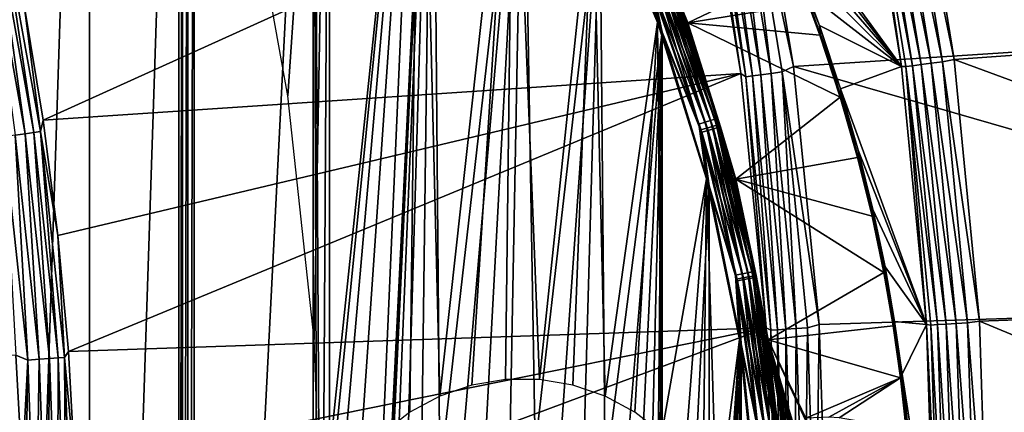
# Model space of a CAD drawing. Header units: millimetres. Extents: x -43.6 to 43.6, y -43.6 to 43.6.
# Tile 569 of 637: x 28.5 to 37.5, y 1.6 to 5.1. Entities that reach past the tile are written whole.
import ezdxf

# ---------------------------------------------------------------- set-up
doc = ezdxf.new("R2010")
doc.units = ezdxf.units.MM
doc.header["$LTSCALE"] = 52.148148
for name, color, linetype in [('150', 7, 'CONTINUOUS'), ('152', 7, 'CONTINUOUS'), ('153', 7, 'CONTINUOUS'), ('155', 7, 'CONTINUOUS'), ('156', 7, 'CONTINUOUS'), ('157', 7, 'CONTINUOUS'), ('208', 7, 'CONTINUOUS'), ('214', 7, 'CONTINUOUS'), ('216', 7, 'CONTINUOUS'), ('224', 7, 'CONTINUOUS'), ('237', 7, 'CONTINUOUS'), ('301', 7, 'CONTINUOUS'), ('31', 7, 'CONTINUOUS'), ('32', 7, 'CONTINUOUS'), ('53', 7, 'CONTINUOUS'), ('59', 7, 'CONTINUOUS')]:
    doc.layers.add(name, color=color, linetype=linetype)

msp = doc.modelspace()

# ---------------------------------------------------------------- linework, layer by layer
at = {"layer": '150', "linetype": 'Continuous'}
for points in [[(36.5567, 4.7198, 23.9303), (35.1732, 6.614, 19.9646), (36.1796, 7.0507, 23.9303), (36.5567, 4.7198, 23.9303)], [(35.3202, 6.3, 20.2904), (35.1732, 6.614, 19.9646), (36.5567, 4.7198, 23.9303), (35.3202, 6.3, 20.2904)], [(35.4564, 5.9907, 20.5918), (35.3202, 6.3, 20.2904), (36.5567, 4.7198, 23.9303), (35.4564, 5.9907, 20.5918)], [(35.5827, 5.6863, 20.8707), (35.4564, 5.9907, 20.5918), (36.5567, 4.7198, 23.9303), (35.5827, 5.6863, 20.8707)], [(35.6995, 5.3868, 21.1278), (35.5827, 5.6863, 20.8707), (36.5567, 4.7198, 23.9303), (35.6995, 5.3868, 21.1278)], [(35.8075, 5.0919, 21.3652), (35.6995, 5.3868, 21.1278), (36.5567, 4.7198, 23.9303), (35.8075, 5.0919, 21.3652)], [(35.9988, 4.516, 21.7847), (35.8075, 5.0919, 21.3652), (36.5567, 4.7198, 23.9303), (35.9988, 4.516, 21.7847)], [(36.784, 2.369, 23.9303), (35.9988, 4.516, 21.7847), (36.5567, 4.7198, 23.9303), (36.784, 2.369, 23.9303)], [(36.1604, 3.9573, 22.1382), (35.9988, 4.516, 21.7847), (36.784, 2.369, 23.9303), (36.1604, 3.9573, 22.1382)], [(36.2956, 3.4151, 22.4329), (36.1604, 3.9573, 22.1382), (36.784, 2.369, 23.9303), (36.2956, 3.4151, 22.4329)], [(36.406, 2.8929, 22.6731), (36.2956, 3.4151, 22.4329), (36.784, 2.369, 23.9303), (36.406, 2.8929, 22.6731)], [(36.4933, 2.397, 22.8628), (36.406, 2.8929, 22.6731), (36.784, 2.369, 23.9303), (36.4933, 2.397, 22.8628)], [(36.562, 1.9164, 23.0117), (36.4933, 2.397, 22.8628), (36.784, 2.369, 23.9303), (36.562, 1.9164, 23.0117)], [(36.8603, 0, 23.9303), (36.562, 1.9164, 23.0117), (36.784, 2.369, 23.9303), (36.8603, 0, 23.9303)], [(36.615, 1.4379, 23.1263), (36.562, 1.9164, 23.0117), (36.8603, 0, 23.9303), (36.615, 1.4379, 23.1263)]]:
    msp.add_3dface(points, dxfattribs=at)
at = {"layer": '152', "color": 2, "linetype": 'Continuous'}
for points in [[(35.5713, 4.7182, 26.3), (42.7036, 5.1847, 26.3), (35.1869, 7.0332, 26.3), (35.5713, 4.7182, 26.3)], [(42.9387, 2.5968, 26.3), (42.7036, 5.1847, 26.3), (35.5713, 4.7182, 26.3), (42.9387, 2.5968, 26.3)], [(35.8045, 2.3694, 26.3), (42.9387, 2.5968, 26.3), (35.5713, 4.7182, 26.3), (35.8045, 2.3694, 26.3)], [(35.8829, 0, 26.3), (42.9387, 2.5968, 26.3), (35.8045, 2.3694, 26.3), (35.8829, 0, 26.3)], [(43.0172, 0, 26.3), (42.9387, 2.5968, 26.3), (35.8829, 0, 26.3), (43.0172, 0, 26.3)]]:
    msp.add_3dface(points, dxfattribs=at)
at = {"layer": '153', "color": 2, "linetype": 'Continuous'}
for points in [[(28.7298, 4.2312, 2.3697), (34.7135, 6.9386, 25.9303), (28.5562, 5.2772, 2.3697), (28.7298, 4.2312, 2.3697)], [(35.0927, 4.6548, 25.9303), (34.7135, 6.9386, 25.9303), (28.7298, 4.2312, 2.3697), (35.0927, 4.6548, 25.9303)], [(28.865, 3.1794, 2.3697), (35.0927, 4.6548, 25.9303), (28.7298, 4.2312, 2.3697), (28.865, 3.1794, 2.3697)], [(28.9619, 2.1236, 2.3697), (35.0927, 4.6548, 25.9303), (28.865, 3.1794, 2.3697), (28.9619, 2.1236, 2.3697)], [(35.3228, 2.3375, 25.9303), (35.0927, 4.6548, 25.9303), (28.9619, 2.1236, 2.3697), (35.3228, 2.3375, 25.9303)], [(29.0202, 1.0645, 2.3697), (35.3228, 2.3375, 25.9303), (28.9619, 2.1236, 2.3697), (29.0202, 1.0645, 2.3697)], [(29.0397, 0, 2.3697), (35.3228, 2.3375, 25.9303), (29.0202, 1.0645, 2.3697), (29.0397, 0, 2.3697)], [(35.4002, 0, 25.9303), (35.3228, 2.3375, 25.9303), (29.0397, 0, 2.3697), (35.4002, 0, 25.9303)]]:
    msp.add_3dface(points, dxfattribs=at)
at = {"layer": '155', "color": 2, "linetype": 'Continuous'}
for points in [[(28.5378, 1.0468, 2), (28.4805, 2.0883, 2), (27.8153, 2.0841, 2), (28.5378, 1.0468, 2)], [(27.8932, 0, 2), (28.5378, 1.0468, 2), (27.8153, 2.0841, 2), (27.8932, 0, 2)]]:
    msp.add_3dface(points, dxfattribs=at)
at = {"layer": '156', "color": 1, "linetype": 'Continuous'}
for points in [[(37.0355, 4.7816, 24.3), (36.6534, 7.1431, 24.3), (42.7382, 5.1889, 24.3), (37.0355, 4.7816, 24.3)], [(42.9736, 2.599, 24.3), (37.0355, 4.7816, 24.3), (42.7382, 5.1889, 24.3), (42.9736, 2.599, 24.3)], [(37.2657, 2.4001, 24.3), (37.0355, 4.7816, 24.3), (42.9736, 2.599, 24.3), (37.2657, 2.4001, 24.3)], [(43.0521, 0, 24.3), (37.2657, 2.4001, 24.3), (42.9736, 2.599, 24.3), (43.0521, 0, 24.3)], [(37.343, 0, 24.3), (37.2657, 2.4001, 24.3), (43.0521, 0, 24.3), (37.343, 0, 24.3)]]:
    msp.add_3dface(points, dxfattribs=at)
at = {"layer": '157', "color": 1, "linetype": 'Continuous'}
for points in [[(30.9622, 4.4513, -15), (30.5658, 6.6487, -15), (31.3408, 10.0131, -15), (30.9622, 4.4513, -15)], [(31.2009, 2.2311, -15), (30.9622, 4.4513, -15), (31.3408, 10.0131, -15), (31.2009, 2.2311, -15)], [(31.2806, 0, -15), (31.2009, 2.2311, -15), (31.3408, 10.0131, -15), (31.2806, 0, -15)], [(31.3408, -10.0131, -15), (31.2806, 0, -15), (31.3408, 10.0131, -15), (31.3408, -10.0131, -15)], [(32.2812, 8.8875, -15), (31.3408, -10.0131, -15), (31.3408, 10.0131, -15), (32.2812, 8.8875, -15)], [(31.85, 0, -15), (31.3408, -10.0131, -15), (32.2812, 8.8875, -15), (31.85, 0, -15)], [(31.8713, 0.2297, -15), (31.85, 0, -15), (32.2812, 8.8875, -15), (31.8713, 0.2297, -15)], [(31.9344, 0.4516, -15), (31.8713, 0.2297, -15), (32.2812, 8.8875, -15), (31.9344, 0.4516, -15)], [(32.0372, 0.658, -15), (31.9344, 0.4516, -15), (32.2812, 8.8875, -15), (32.0372, 0.658, -15)], [(32.1762, 0.8421, -15), (32.0372, 0.658, -15), (32.2812, 8.8875, -15), (32.1762, 0.8421, -15)], [(32.3467, 0.9975, -15), (32.1762, 0.8421, -15), (32.2812, 8.8875, -15), (32.3467, 0.9975, -15)], [(33.1052, 7.6741, -15), (32.3467, 0.9975, -15), (32.2812, 8.8875, -15), (33.1052, 7.6741, -15)], [(32.5428, 1.119, -15), (32.3467, 0.9975, -15), (33.1052, 7.6741, -15), (32.5428, 1.119, -15)], [(32.7579, 1.2023, -15), (32.5428, 1.119, -15), (33.1052, 7.6741, -15), (32.7579, 1.2023, -15)], [(32.9847, 1.2447, -15), (32.7579, 1.2023, -15), (33.1052, 7.6741, -15), (32.9847, 1.2447, -15)], [(33.2153, 1.2447, -15), (32.9847, 1.2447, -15), (33.1052, 7.6741, -15), (33.2153, 1.2447, -15)], [(33.8048, 6.385, -15), (33.2153, 1.2447, -15), (33.1052, 7.6741, -15), (33.8048, 6.385, -15)], [(33.4421, 1.2023, -15), (33.2153, 1.2447, -15), (33.8048, 6.385, -15), (33.4421, 1.2023, -15)], [(33.6572, 1.119, -15), (33.4421, 1.2023, -15), (33.8048, 6.385, -15), (33.6572, 1.119, -15)], [(33.8533, 0.9975, -15), (33.6572, 1.119, -15), (33.8048, 6.385, -15), (33.8533, 0.9975, -15)], [(34.3729, 5.0327, -15), (33.8533, 0.9975, -15), (33.8048, 6.385, -15), (34.3729, 5.0327, -15)], [(34.0238, 0.8421, -15), (33.8533, 0.9975, -15), (34.3729, 5.0327, -15), (34.0238, 0.8421, -15)], [(34.1628, 0.658, -15), (34.0238, 0.8421, -15), (34.3729, 5.0327, -15), (34.1628, 0.658, -15)], [(34.2656, 0.4516, -15), (34.1628, 0.658, -15), (34.3729, 5.0327, -15), (34.2656, 0.4516, -15)], [(34.3287, 0.2297, -15), (34.2656, 0.4516, -15), (34.3729, 5.0327, -15), (34.3287, 0.2297, -15)], [(34.35, 0, -15), (34.3287, 0.2297, -15), (34.3729, 5.0327, -15), (34.35, 0, -15)], [(34.3729, -5.0327, -15), (34.35, 0, -15), (34.3729, 5.0327, -15), (34.3729, -5.0327, -15)], [(34.8039, 3.6307, -15), (34.3729, -5.0327, -15), (34.3729, 5.0327, -15), (34.8039, 3.6307, -15)], [(34.8039, -3.6307, -15), (34.3729, -5.0327, -15), (34.8039, 3.6307, -15), (34.8039, -3.6307, -15)], [(35.0937, 2.1929, -15), (34.8039, -3.6307, -15), (34.8039, 3.6307, -15), (35.0937, 2.1929, -15)], [(35.0937, -2.1929, -15), (34.8039, -3.6307, -15), (35.0937, 2.1929, -15), (35.0937, -2.1929, -15)], [(35.2393, 0.7334, -15), (35.0937, -2.1929, -15), (35.0937, 2.1929, -15), (35.2393, 0.7334, -15)]]:
    msp.add_3dface(points, dxfattribs=at)
at = {"layer": '208', "linetype": 'Continuous'}
for points in [[(36.8273, 4.7484, 24.2534), (36.3561, 7.0804, 24.1971), (36.4475, 7.0982, 24.2534), (36.8273, 4.7484, 24.2534)], [(36.9295, 4.7615, 24.2883), (36.4475, 7.0982, 24.2534), (36.5487, 7.1179, 24.2883), (36.9295, 4.7615, 24.2883)], [(36.8273, 4.7484, 24.2534), (36.4475, 7.0982, 24.2534), (36.9295, 4.7615, 24.2883), (36.8273, 4.7484, 24.2534)], [(36.6534, 7.1431, 24.3), (37.0355, 4.7816, 24.3), (36.5487, 7.1179, 24.2883), (36.6534, 7.1431, 24.3)], [(37.0355, 4.7816, 24.3), (36.9295, 4.7615, 24.2883), (36.5487, 7.1179, 24.2883), (37.0355, 4.7816, 24.3)], [(36.5567, 4.7198, 23.9303), (36.1796, 7.0507, 23.9303), (36.2194, 7.0537, 24.0316), (36.5567, 4.7198, 23.9303)], [(36.6569, 4.7264, 24.122), (36.2194, 7.0537, 24.0316), (36.2789, 7.0653, 24.122), (36.6569, 4.7264, 24.122)], [(36.5968, 4.7186, 24.0316), (36.5567, 4.7198, 23.9303), (36.2194, 7.0537, 24.0316), (36.5968, 4.7186, 24.0316)], [(36.5968, 4.7186, 24.0316), (36.2194, 7.0537, 24.0316), (36.6569, 4.7264, 24.122), (36.5968, 4.7186, 24.0316)], [(36.7349, 4.7365, 24.1971), (36.2789, 7.0653, 24.122), (36.3561, 7.0804, 24.1971), (36.7349, 4.7365, 24.1971)], [(36.6569, 4.7264, 24.122), (36.2789, 7.0653, 24.122), (36.7349, 4.7365, 24.1971), (36.6569, 4.7264, 24.122)], [(36.7349, 4.7365, 24.1971), (36.3561, 7.0804, 24.1971), (36.8273, 4.7484, 24.2534), (36.7349, 4.7365, 24.1971)], [(37.1587, 2.3857, 24.2883), (36.8273, 4.7484, 24.2534), (36.9295, 4.7615, 24.2883), (37.1587, 2.3857, 24.2883)], [(37.0355, 4.7816, 24.3), (37.2657, 2.4001, 24.3), (36.9295, 4.7615, 24.2883), (37.0355, 4.7816, 24.3)], [(37.2657, 2.4001, 24.3), (37.1587, 2.3857, 24.2883), (36.9295, 4.7615, 24.2883), (37.2657, 2.4001, 24.3)], [(36.784, 2.369, 23.9303), (36.5567, 4.7198, 23.9303), (36.5968, 4.7186, 24.0316), (36.784, 2.369, 23.9303)], [(36.8844, 2.368, 24.122), (36.5968, 4.7186, 24.0316), (36.6569, 4.7264, 24.122), (36.8844, 2.368, 24.122)], [(36.8239, 2.3642, 24.0316), (36.784, 2.369, 23.9303), (36.5968, 4.7186, 24.0316), (36.8239, 2.3642, 24.0316)], [(36.8239, 2.3642, 24.0316), (36.5968, 4.7186, 24.0316), (36.8844, 2.368, 24.122), (36.8239, 2.3642, 24.0316)], [(36.9629, 2.3731, 24.1971), (36.6569, 4.7264, 24.122), (36.7349, 4.7365, 24.1971), (36.9629, 2.3731, 24.1971)], [(36.8844, 2.368, 24.122), (36.6569, 4.7264, 24.122), (36.9629, 2.3731, 24.1971), (36.8844, 2.368, 24.122)], [(37.0559, 2.3791, 24.2534), (36.7349, 4.7365, 24.1971), (36.8273, 4.7484, 24.2534), (37.0559, 2.3791, 24.2534)], [(36.9629, 2.3731, 24.1971), (36.7349, 4.7365, 24.1971), (37.0559, 2.3791, 24.2534), (36.9629, 2.3731, 24.1971)], [(37.0559, 2.3791, 24.2534), (36.8273, 4.7484, 24.2534), (37.1587, 2.3857, 24.2883), (37.0559, 2.3791, 24.2534)], [(36.8603, 0, 23.9303), (36.784, 2.369, 23.9303), (36.8999, 0, 24.0316), (36.8603, 0, 23.9303)], [(36.8999, 0, 24.0316), (36.784, 2.369, 23.9303), (36.8239, 2.3642, 24.0316), (36.8999, 0, 24.0316)], [(36.9604, 0, 24.122), (36.8239, 2.3642, 24.0316), (36.8844, 2.368, 24.122), (36.9604, 0, 24.122)], [(36.9604, 0, 24.122), (36.8999, 0, 24.0316), (36.8239, 2.3642, 24.0316), (36.9604, 0, 24.122)], [(37.0392, 0, 24.1971), (36.8844, 2.368, 24.122), (36.9629, 2.3731, 24.1971), (37.0392, 0, 24.1971)], [(37.0392, 0, 24.1971), (36.9604, 0, 24.122), (36.8844, 2.368, 24.122), (37.0392, 0, 24.1971)], [(37.1323, 0, 24.2534), (36.9629, 2.3731, 24.1971), (37.0559, 2.3791, 24.2534), (37.1323, 0, 24.2534)], [(37.1323, 0, 24.2534), (37.0392, 0, 24.1971), (36.9629, 2.3731, 24.1971), (37.1323, 0, 24.2534)], [(37.2354, 0, 24.2883), (37.0559, 2.3791, 24.2534), (37.1587, 2.3857, 24.2883), (37.2354, 0, 24.2883)], [(37.2354, 0, 24.2883), (37.1323, 0, 24.2534), (37.0559, 2.3791, 24.2534), (37.2354, 0, 24.2883)], [(37.2657, 2.4001, 24.3), (37.343, 0, 24.3), (37.1587, 2.3857, 24.2883), (37.2657, 2.4001, 24.3)], [(37.343, 0, 24.3), (37.2354, 0, 24.2883), (37.1587, 2.3857, 24.2883), (37.343, 0, 24.3)]]:
    msp.add_3dface(points, dxfattribs=at)
at = {"layer": '214', "color": 2, "linetype": 'Continuous'}
for points in [[(35.5713, 4.7182, 26.3), (35.1869, 7.0332, 26.3), (35.0874, 6.9793, 26.2882), (35.5713, 4.7182, 26.3)], [(34.7135, 6.9386, 25.9303), (35.0927, 4.6548, 25.9303), (34.7586, 6.9139, 26.0312), (34.7135, 6.9386, 25.9303)], [(35.1363, 4.6258, 26.0312), (34.818, 6.9257, 26.1216), (34.7586, 6.9139, 26.0312), (35.1363, 4.6258, 26.0312)], [(35.0927, 4.6548, 25.9303), (35.1363, 4.6258, 26.0312), (34.7586, 6.9139, 26.0312), (35.0927, 4.6548, 25.9303)], [(35.1963, 4.6337, 26.1216), (34.8951, 6.9411, 26.1968), (34.818, 6.9257, 26.1216), (35.1963, 4.6337, 26.1216)], [(35.1963, 4.6337, 26.1216), (34.818, 6.9257, 26.1216), (35.1363, 4.6258, 26.0312), (35.1963, 4.6337, 26.1216)], [(35.2742, 4.644, 26.1968), (34.9864, 6.9592, 26.2532), (34.8951, 6.9411, 26.1968), (35.2742, 4.644, 26.1968)], [(35.2742, 4.644, 26.1968), (34.8951, 6.9411, 26.1968), (35.1963, 4.6337, 26.1216), (35.2742, 4.644, 26.1968)], [(35.3665, 4.6561, 26.2532), (35.0874, 6.9793, 26.2882), (34.9864, 6.9592, 26.2532), (35.3665, 4.6561, 26.2532)], [(35.3665, 4.6561, 26.2532), (34.9864, 6.9592, 26.2532), (35.2742, 4.644, 26.1968), (35.3665, 4.6561, 26.2532)], [(35.4687, 4.6695, 26.2882), (35.5713, 4.7182, 26.3), (35.0874, 6.9793, 26.2882), (35.4687, 4.6695, 26.2882)], [(35.4687, 4.6695, 26.2882), (35.0874, 6.9793, 26.2882), (35.3665, 4.6561, 26.2532), (35.4687, 4.6695, 26.2882)], [(35.5953, 2.333, 26.2532), (35.4687, 4.6695, 26.2882), (35.3665, 4.6561, 26.2532), (35.5953, 2.333, 26.2532)], [(35.8045, 2.3694, 26.3), (35.5713, 4.7182, 26.3), (35.4687, 4.6695, 26.2882), (35.8045, 2.3694, 26.3)], [(35.6981, 2.3398, 26.2882), (35.8045, 2.3694, 26.3), (35.4687, 4.6695, 26.2882), (35.6981, 2.3398, 26.2882)], [(35.6981, 2.3398, 26.2882), (35.4687, 4.6695, 26.2882), (35.5953, 2.333, 26.2532), (35.6981, 2.3398, 26.2882)], [(35.0927, 4.6548, 25.9303), (35.3228, 2.3375, 25.9303), (35.1363, 4.6258, 26.0312), (35.0927, 4.6548, 25.9303)], [(35.3636, 2.3178, 26.0312), (35.1963, 4.6337, 26.1216), (35.1363, 4.6258, 26.0312), (35.3636, 2.3178, 26.0312)], [(35.3228, 2.3375, 25.9303), (35.3636, 2.3178, 26.0312), (35.1363, 4.6258, 26.0312), (35.3228, 2.3375, 25.9303)], [(35.424, 2.3218, 26.1216), (35.2742, 4.644, 26.1968), (35.1963, 4.6337, 26.1216), (35.424, 2.3218, 26.1216)], [(35.424, 2.3218, 26.1216), (35.1963, 4.6337, 26.1216), (35.3636, 2.3178, 26.0312), (35.424, 2.3218, 26.1216)], [(35.5025, 2.327, 26.1968), (35.3665, 4.6561, 26.2532), (35.2742, 4.644, 26.1968), (35.5025, 2.327, 26.1968)], [(35.5025, 2.327, 26.1968), (35.2742, 4.644, 26.1968), (35.424, 2.3218, 26.1216), (35.5025, 2.327, 26.1968)], [(35.5953, 2.333, 26.2532), (35.3665, 4.6561, 26.2532), (35.5025, 2.327, 26.1968), (35.5953, 2.333, 26.2532)], [(35.3228, 2.3375, 25.9303), (35.4002, 0, 25.9303), (35.3636, 2.3178, 26.0312), (35.3228, 2.3375, 25.9303)], [(35.6718, 0, 26.2532), (35.6981, 2.3398, 26.2882), (35.5953, 2.333, 26.2532), (35.6718, 0, 26.2532)], [(35.6718, 0, 26.2532), (35.7749, 0, 26.2882), (35.6981, 2.3398, 26.2882), (35.6718, 0, 26.2532)], [(35.7749, 0, 26.2882), (35.8045, 2.3694, 26.3), (35.6981, 2.3398, 26.2882), (35.7749, 0, 26.2882)], [(35.8829, 0, 26.3), (35.8045, 2.3694, 26.3), (35.7749, 0, 26.2882), (35.8829, 0, 26.3)], [(35.4396, 0, 26.0312), (35.424, 2.3218, 26.1216), (35.3636, 2.3178, 26.0312), (35.4396, 0, 26.0312)], [(35.4002, 0, 25.9303), (35.4396, 0, 26.0312), (35.3636, 2.3178, 26.0312), (35.4002, 0, 25.9303)], [(35.5001, 0, 26.1216), (35.5025, 2.327, 26.1968), (35.424, 2.3218, 26.1216), (35.5001, 0, 26.1216)], [(35.4396, 0, 26.0312), (35.5001, 0, 26.1216), (35.424, 2.3218, 26.1216), (35.4396, 0, 26.0312)], [(35.5001, 0, 26.1216), (35.5787, 0, 26.1968), (35.5025, 2.327, 26.1968), (35.5001, 0, 26.1216)], [(35.5787, 0, 26.1968), (35.5953, 2.333, 26.2532), (35.5025, 2.327, 26.1968), (35.5787, 0, 26.1968)], [(35.5787, 0, 26.1968), (35.6718, 0, 26.2532), (35.5953, 2.333, 26.2532), (35.5787, 0, 26.1968)]]:
    msp.add_3dface(points, dxfattribs=at)
at = {"layer": '216', "color": 2, "linetype": 'Continuous'}
for points in [[(28.567, 4.1073, 2.1029), (28.2782, 6.1516, 2.178), (28.2013, 6.1348, 2.1029), (28.567, 4.1073, 2.1029)], [(28.567, 4.1073, 2.1029), (28.2013, 6.1348, 2.1029), (28.4749, 4.0941, 2.0466), (28.567, 4.1073, 2.1029)], [(28.6449, 4.1185, 2.178), (28.3374, 6.1644, 2.2684), (28.2782, 6.1516, 2.178), (28.6449, 4.1185, 2.178)], [(28.6449, 4.1185, 2.178), (28.2782, 6.1516, 2.178), (28.567, 4.1073, 2.1029), (28.6449, 4.1185, 2.178)], [(28.7049, 4.1271, 2.2684), (28.5562, 5.2772, 2.3697), (28.3374, 6.1644, 2.2684), (28.7049, 4.1271, 2.2684)], [(28.7049, 4.1271, 2.2684), (28.3374, 6.1644, 2.2684), (28.6449, 4.1185, 2.178), (28.7049, 4.1271, 2.2684)], [(28.7298, 4.2312, 2.3697), (28.5562, 5.2772, 2.3697), (28.7049, 4.1271, 2.2684), (28.7298, 4.2312, 2.3697)], [(28.865, 3.1794, 2.3697), (28.7298, 4.2312, 2.3697), (28.7049, 4.1271, 2.2684), (28.865, 3.1794, 2.3697)], [(28.5915, 2.0449, 2.0117), (28.4749, 4.0941, 2.0466), (28.3728, 4.0794, 2.0117), (28.5915, 2.0449, 2.0117)], [(28.4805, 2.0883, 2), (28.5915, 2.0449, 2.0117), (28.3728, 4.0794, 2.0117), (28.4805, 2.0883, 2)], [(28.6943, 2.0523, 2.0466), (28.567, 4.1073, 2.1029), (28.4749, 4.0941, 2.0466), (28.6943, 2.0523, 2.0466)], [(28.6943, 2.0523, 2.0466), (28.4749, 4.0941, 2.0466), (28.5915, 2.0449, 2.0117), (28.6943, 2.0523, 2.0466)], [(28.7872, 2.0589, 2.1029), (28.6449, 4.1185, 2.178), (28.567, 4.1073, 2.1029), (28.7872, 2.0589, 2.1029)], [(28.7872, 2.0589, 2.1029), (28.567, 4.1073, 2.1029), (28.6943, 2.0523, 2.0466), (28.7872, 2.0589, 2.1029)], [(28.8657, 2.0645, 2.178), (28.7049, 4.1271, 2.2684), (28.6449, 4.1185, 2.178), (28.8657, 2.0645, 2.178)], [(28.8657, 2.0645, 2.178), (28.6449, 4.1185, 2.178), (28.7872, 2.0589, 2.1029), (28.8657, 2.0645, 2.178)], [(28.9262, 2.0689, 2.2684), (28.865, 3.1794, 2.3697), (28.7049, 4.1271, 2.2684), (28.9262, 2.0689, 2.2684)], [(28.9262, 2.0689, 2.2684), (28.7049, 4.1271, 2.2684), (28.8657, 2.0645, 2.178), (28.9262, 2.0689, 2.2684)], [(28.9619, 2.1236, 2.3697), (28.865, 3.1794, 2.3697), (28.9262, 2.0689, 2.2684), (28.9619, 2.1236, 2.3697)], [(28.4805, 2.0883, 2), (28.5378, 1.0468, 2), (28.5915, 2.0449, 2.0117), (28.4805, 2.0883, 2)], [(28.9396, 0, 2.178), (28.9262, 2.0689, 2.2684), (28.8657, 2.0645, 2.178), (28.9396, 0, 2.178)], [(29.0202, 1.0645, 2.3697), (28.9619, 2.1236, 2.3697), (28.9262, 2.0689, 2.2684), (29.0202, 1.0645, 2.3697)], [(29.0001, 0, 2.2684), (29.0202, 1.0645, 2.3697), (28.9262, 2.0689, 2.2684), (29.0001, 0, 2.2684)], [(28.9396, 0, 2.178), (29.0001, 0, 2.2684), (28.9262, 2.0689, 2.2684), (28.9396, 0, 2.178)], [(28.5378, 1.0468, 2), (28.557, 0, 2), (28.5915, 2.0449, 2.0117), (28.5378, 1.0468, 2)], [(28.557, 0, 2), (28.6646, 0, 2.0117), (28.5915, 2.0449, 2.0117), (28.557, 0, 2)], [(28.6646, 0, 2.0117), (28.6943, 2.0523, 2.0466), (28.5915, 2.0449, 2.0117), (28.6646, 0, 2.0117)], [(28.6646, 0, 2.0117), (28.7677, 0, 2.0466), (28.6943, 2.0523, 2.0466), (28.6646, 0, 2.0117)], [(28.7677, 0, 2.0466), (28.7872, 2.0589, 2.1029), (28.6943, 2.0523, 2.0466), (28.7677, 0, 2.0466)], [(28.7677, 0, 2.0466), (28.8608, 0, 2.1029), (28.7872, 2.0589, 2.1029), (28.7677, 0, 2.0466)], [(28.8608, 0, 2.1029), (28.8657, 2.0645, 2.178), (28.7872, 2.0589, 2.1029), (28.8608, 0, 2.1029)], [(28.8608, 0, 2.1029), (28.9396, 0, 2.178), (28.8657, 2.0645, 2.178), (28.8608, 0, 2.1029)]]:
    msp.add_3dface(points, dxfattribs=at)
at = {"layer": '224', "linetype": 'Continuous'}
for points in [[(34.6078, 5.1178, -14.7576), (34.0301, 6.4929, -14.7576), (35.5907, 5.5889, 20.7556), (34.6078, 5.1178, -14.7576)], [(35.7049, 5.2945, 21.0128), (34.6078, 5.1178, -14.7576), (35.5907, 5.5889, 20.7556), (35.7049, 5.2945, 21.0128)], [(35.8104, 5.0046, 21.2502), (34.6078, 5.1178, -14.7576), (35.7049, 5.2945, 21.0128), (35.8104, 5.0046, 21.2502)], [(35.0462, 3.6921, -14.7576), (34.6078, 5.1178, -14.7576), (35.9973, 4.4384, 21.6697), (35.0462, 3.6921, -14.7576)], [(35.9973, 4.4384, 21.6697), (34.6078, 5.1178, -14.7576), (35.8104, 5.0046, 21.2502), (35.9973, 4.4384, 21.6697)], [(36.1553, 3.8893, 22.0231), (35.0462, 3.6921, -14.7576), (35.9973, 4.4384, 21.6697), (36.1553, 3.8893, 22.0231)], [(36.2873, 3.3564, 22.3179), (35.0462, 3.6921, -14.7576), (36.1553, 3.8893, 22.0231), (36.2873, 3.3564, 22.3179)], [(35.3408, 2.2299, -14.7576), (35.0462, 3.6921, -14.7576), (36.3952, 2.8432, 22.5581), (35.3408, 2.2299, -14.7576)], [(36.3952, 2.8432, 22.5581), (35.0462, 3.6921, -14.7576), (36.2873, 3.3564, 22.3179), (36.3952, 2.8432, 22.5581)], [(36.4806, 2.3558, 22.7477), (35.3408, 2.2299, -14.7576), (36.3952, 2.8432, 22.5581), (36.4806, 2.3558, 22.7477)], [(36.5477, 1.8835, 22.8966), (35.3408, 2.2299, -14.7576), (36.4806, 2.3558, 22.7477), (36.5477, 1.8835, 22.8966)], [(35.5717, 0.9752, -11.6202), (35.578, 0.8033, -11.7483), (35.3408, 2.2299, -14.7576), (35.5717, 0.9752, -11.6202)], [(35.3408, 2.2299, -14.7576), (35.578, 0.8033, -11.7483), (35.4889, 0.7458, -14.7576), (35.3408, 2.2299, -14.7576)], [(35.566, 1.1225, -11.4715), (35.5717, 0.9752, -11.6202), (35.3408, 2.2299, -14.7576), (35.566, 1.1225, -11.4715)], [(35.5622, 1.2291, -11.3267), (35.566, 1.1225, -11.4715), (35.3408, 2.2299, -14.7576), (35.5622, 1.2291, -11.3267)], [(35.5589, 1.3467, -11.1055), (35.5622, 1.2291, -11.3267), (35.3408, 2.2299, -14.7576), (35.5589, 1.3467, -11.1055)], [(35.5583, 1.42, -10.9049), (35.5589, 1.3467, -11.1055), (35.3408, 2.2299, -14.7576), (35.5583, 1.42, -10.9049)], [(35.5605, 1.4608, -10.706), (35.5583, 1.42, -10.9049), (35.3408, 2.2299, -14.7576), (35.5605, 1.4608, -10.706)], [(35.5662, 1.4748, -10.4775), (35.5605, 1.4608, -10.706), (35.3408, 2.2299, -14.7576), (35.5662, 1.4748, -10.4775)], [(35.6842, 1.4929, -6.5758), (35.5662, 1.4748, -10.4775), (35.3408, 2.2299, -14.7576), (35.6842, 1.4929, -6.5758)], [(35.6834, 1.5053, -6.5615), (35.6842, 1.4929, -6.5758), (35.3408, 2.2299, -14.7576), (35.6834, 1.5053, -6.5615)], [(35.6831, 1.5127, -6.5471), (35.6834, 1.5053, -6.5615), (35.3408, 2.2299, -14.7576), (35.6831, 1.5127, -6.5471)], [(35.6833, 1.5145, -6.5329), (35.6831, 1.5127, -6.5471), (35.3408, 2.2299, -14.7576), (35.6833, 1.5145, -6.5329)], [(35.6833, 1.5145, -6.5329), (35.3408, 2.2299, -14.7576), (36.5477, 1.8835, 22.8966), (35.6833, 1.5145, -6.5329)], [(35.8933, 1.5251, 0.3385), (35.6833, 1.5145, -6.5329), (36.5477, 1.8835, 22.8966), (35.8933, 1.5251, 0.3385)], [(35.9869, 1.5196, 3.3714), (35.8933, 1.5251, 0.3385), (36.5477, 1.8835, 22.8966), (35.9869, 1.5196, 3.3714)], [(36.5994, 1.4132, 23.0113), (35.9869, 1.5196, 3.3714), (36.5477, 1.8835, 22.8966), (36.5994, 1.4132, 23.0113)]]:
    msp.add_3dface(points, dxfattribs=at)
at = {"layer": '237', "linetype": 'Continuous'}
for points in [[(35.6995, 5.3868, 21.1278), (35.8075, 5.0919, 21.3652), (35.5984, 5.5984, 20.86), (35.6995, 5.3868, 21.1278)], [(35.8075, 5.0919, 21.3652), (35.8177, 5.0152, 21.3493), (35.5984, 5.5984, 20.86), (35.8075, 5.0919, 21.3652)], [(35.8177, 5.0152, 21.3493), (35.7049, 5.2945, 21.0128), (35.5984, 5.5984, 20.86), (35.8177, 5.0152, 21.3493)], [(35.8104, 5.0046, 21.2502), (35.7049, 5.2945, 21.0128), (35.8177, 5.0152, 21.3493), (35.8104, 5.0046, 21.2502)], [(35.8075, 5.0919, 21.3652), (35.9988, 4.516, 21.7847), (35.8177, 5.0152, 21.3493), (35.8075, 5.0919, 21.3652)], [(35.9973, 4.4384, 21.6697), (35.8104, 5.0046, 21.2502), (35.8177, 5.0152, 21.3493), (35.9973, 4.4384, 21.6697)], [(35.9988, 4.516, 21.7847), (36.0209, 4.3967, 21.8008), (35.8177, 5.0152, 21.3493), (35.9988, 4.516, 21.7847)], [(36.0209, 4.3967, 21.8008), (35.9973, 4.4384, 21.6697), (35.8177, 5.0152, 21.3493), (36.0209, 4.3967, 21.8008)], [(35.9988, 4.516, 21.7847), (36.1604, 3.9573, 22.1382), (36.0209, 4.3967, 21.8008), (35.9988, 4.516, 21.7847)], [(36.1553, 3.8893, 22.0231), (35.9973, 4.4384, 21.6697), (36.0209, 4.3967, 21.8008), (36.1553, 3.8893, 22.0231)], [(36.1604, 3.9573, 22.1382), (36.2044, 3.7418, 22.2069), (36.0209, 4.3967, 21.8008), (36.1604, 3.9573, 22.1382)], [(36.2044, 3.7418, 22.2069), (36.1553, 3.8893, 22.0231), (36.0209, 4.3967, 21.8008), (36.2044, 3.7418, 22.2069)], [(36.1604, 3.9573, 22.1382), (36.2956, 3.4151, 22.4329), (36.2044, 3.7418, 22.2069), (36.1604, 3.9573, 22.1382)], [(36.2873, 3.3564, 22.3179), (36.1553, 3.8893, 22.0231), (36.2044, 3.7418, 22.2069), (36.2873, 3.3564, 22.3179)], [(36.2956, 3.4151, 22.4329), (36.3641, 3.0506, 22.5592), (36.2044, 3.7418, 22.2069), (36.2956, 3.4151, 22.4329)], [(36.3641, 3.0506, 22.5592), (36.2873, 3.3564, 22.3179), (36.2044, 3.7418, 22.2069), (36.3641, 3.0506, 22.5592)], [(36.2956, 3.4151, 22.4329), (36.406, 2.8929, 22.6731), (36.3641, 3.0506, 22.5592), (36.2956, 3.4151, 22.4329)], [(36.3952, 2.8432, 22.5581), (36.2873, 3.3564, 22.3179), (36.3641, 3.0506, 22.5592), (36.3952, 2.8432, 22.5581)], [(36.406, 2.8929, 22.6731), (36.4933, 2.397, 22.8628), (36.3641, 3.0506, 22.5592), (36.406, 2.8929, 22.6731)], [(36.4933, 2.397, 22.8628), (36.4955, 2.3248, 22.848), (36.3641, 3.0506, 22.5592), (36.4933, 2.397, 22.8628)], [(36.4955, 2.3248, 22.848), (36.3952, 2.8432, 22.5581), (36.3641, 3.0506, 22.5592), (36.4955, 2.3248, 22.848)], [(36.4806, 2.3558, 22.7477), (36.3952, 2.8432, 22.5581), (36.4955, 2.3248, 22.848), (36.4806, 2.3558, 22.7477)], [(36.5477, 1.8835, 22.8966), (36.4806, 2.3558, 22.7477), (36.4955, 2.3248, 22.848), (36.5477, 1.8835, 22.8966)], [(36.4933, 2.397, 22.8628), (36.562, 1.9164, 23.0117), (36.4955, 2.3248, 22.848), (36.4933, 2.397, 22.8628)], [(36.562, 1.9164, 23.0117), (36.5938, 1.569, 23.0636), (36.4955, 2.3248, 22.848), (36.562, 1.9164, 23.0117)], [(36.5938, 1.569, 23.0636), (36.5477, 1.8835, 22.8966), (36.4955, 2.3248, 22.848), (36.5938, 1.569, 23.0636)], [(36.562, 1.9164, 23.0117), (36.615, 1.4379, 23.1263), (36.5938, 1.569, 23.0636), (36.562, 1.9164, 23.0117)], [(36.5994, 1.4132, 23.0113), (36.5477, 1.8835, 22.8966), (36.5938, 1.569, 23.0636), (36.5994, 1.4132, 23.0113)]]:
    msp.add_3dface(points, dxfattribs=at)
at = {"layer": '301', "linetype": 'Continuous'}
for points in [[(34.0301, 6.4929, -14.7576), (34.6078, 5.1178, -14.7576), (34.4517, 5.5017, -14.8208), (34.0301, 6.4929, -14.7576)], [(34.3729, 5.0327, -15), (33.8048, 6.385, -15), (34.2875, 5.4369, -14.9919), (34.3729, 5.0327, -15)], [(34.8429, 4.151, -14.9295), (34.3427, 5.4587, -14.9679), (34.3905, 5.4776, -14.9295), (34.8429, 4.151, -14.9295)], [(34.8812, 4.1621, -14.8794), (34.3905, 5.4776, -14.9295), (34.4276, 5.4922, -14.8794), (34.8812, 4.1621, -14.8794)], [(34.8429, 4.151, -14.9295), (34.3905, 5.4776, -14.9295), (34.8812, 4.1621, -14.8794), (34.8429, 4.151, -14.9295)], [(34.9061, 4.1693, -14.8208), (34.4276, 5.4922, -14.8794), (34.4517, 5.5017, -14.8208), (34.9061, 4.1693, -14.8208)], [(34.8812, 4.1621, -14.8794), (34.4276, 5.4922, -14.8794), (34.9061, 4.1693, -14.8208), (34.8812, 4.1621, -14.8794)], [(34.6078, 5.1178, -14.7576), (34.9061, 4.1693, -14.8208), (34.4517, 5.5017, -14.8208), (34.6078, 5.1178, -14.7576)], [(34.7936, 4.1367, -14.9679), (34.2875, 5.4369, -14.9919), (34.3427, 5.4587, -14.9679), (34.7936, 4.1367, -14.9679)], [(34.7365, 4.1202, -14.9919), (34.3729, 5.0327, -15), (34.2875, 5.4369, -14.9919), (34.7365, 4.1202, -14.9919)], [(34.7365, 4.1202, -14.9919), (34.2875, 5.4369, -14.9919), (34.7936, 4.1367, -14.9679), (34.7365, 4.1202, -14.9919)], [(34.7936, 4.1367, -14.9679), (34.3427, 5.4587, -14.9679), (34.8429, 4.151, -14.9295), (34.7936, 4.1367, -14.9679)], [(34.6078, 5.1178, -14.7576), (35.0462, 3.6921, -14.7576), (34.9061, 4.1693, -14.8208), (34.6078, 5.1178, -14.7576)], [(34.8039, 3.6307, -15), (34.3729, 5.0327, -15), (34.7365, 4.1202, -14.9919), (34.8039, 3.6307, -15)], [(35.1185, 2.7782, -14.9679), (34.7365, 4.1202, -14.9919), (34.7936, 4.1367, -14.9679), (35.1185, 2.7782, -14.9679)], [(35.1689, 2.7878, -14.9295), (34.7936, 4.1367, -14.9679), (34.8429, 4.151, -14.9295), (35.1689, 2.7878, -14.9295)], [(35.1185, 2.7782, -14.9679), (34.7936, 4.1367, -14.9679), (35.1689, 2.7878, -14.9295), (35.1185, 2.7782, -14.9679)], [(35.2081, 2.7953, -14.8794), (34.8429, 4.151, -14.9295), (34.8812, 4.1621, -14.8794), (35.2081, 2.7953, -14.8794)], [(35.1689, 2.7878, -14.9295), (34.8429, 4.151, -14.9295), (35.2081, 2.7953, -14.8794), (35.1689, 2.7878, -14.9295)], [(35.2336, 2.8001, -14.8208), (34.8812, 4.1621, -14.8794), (34.9061, 4.1693, -14.8208), (35.2336, 2.8001, -14.8208)], [(35.2081, 2.7953, -14.8794), (34.8812, 4.1621, -14.8794), (35.2336, 2.8001, -14.8208), (35.2081, 2.7953, -14.8794)], [(35.0462, 3.6921, -14.7576), (35.2336, 2.8001, -14.8208), (34.9061, 4.1693, -14.8208), (35.0462, 3.6921, -14.7576)], [(35.0601, 2.7671, -14.9919), (34.8039, 3.6307, -15), (34.7365, 4.1202, -14.9919), (35.0601, 2.7671, -14.9919)], [(35.0601, 2.7671, -14.9919), (34.7365, 4.1202, -14.9919), (35.1185, 2.7782, -14.9679), (35.0601, 2.7671, -14.9919)], [(35.0462, 3.6921, -14.7576), (35.3408, 2.2299, -14.7576), (35.2336, 2.8001, -14.8208), (35.0462, 3.6921, -14.7576)], [(35.0937, 2.1929, -15), (34.8039, 3.6307, -15), (35.0601, 2.7671, -14.9919), (35.0937, 2.1929, -15)], [(35.3657, 1.4001, -14.9295), (35.1185, 2.7782, -14.9679), (35.1689, 2.7878, -14.9295), (35.3657, 1.4001, -14.9295)], [(35.4054, 1.4038, -14.8794), (35.1689, 2.7878, -14.9295), (35.2081, 2.7953, -14.8794), (35.4054, 1.4038, -14.8794)], [(35.3657, 1.4001, -14.9295), (35.1689, 2.7878, -14.9295), (35.4054, 1.4038, -14.8794), (35.3657, 1.4001, -14.9295)], [(35.4312, 1.4062, -14.8208), (35.2081, 2.7953, -14.8794), (35.2336, 2.8001, -14.8208), (35.4312, 1.4062, -14.8208)], [(35.4054, 1.4038, -14.8794), (35.2081, 2.7953, -14.8794), (35.4312, 1.4062, -14.8208), (35.4054, 1.4038, -14.8794)], [(35.3408, 2.2299, -14.7576), (35.4312, 1.4062, -14.8208), (35.2336, 2.8001, -14.8208), (35.3408, 2.2299, -14.7576)], [(35.3146, 1.3953, -14.9679), (35.0601, 2.7671, -14.9919), (35.1185, 2.7782, -14.9679), (35.3146, 1.3953, -14.9679)], [(35.2555, 1.3897, -14.9919), (35.0937, 2.1929, -15), (35.0601, 2.7671, -14.9919), (35.2555, 1.3897, -14.9919)], [(35.2555, 1.3897, -14.9919), (35.0601, 2.7671, -14.9919), (35.3146, 1.3953, -14.9679), (35.2555, 1.3897, -14.9919)], [(35.3146, 1.3953, -14.9679), (35.1185, 2.7782, -14.9679), (35.3657, 1.4001, -14.9295), (35.3146, 1.3953, -14.9679)], [(35.2393, 0.7334, -15), (35.0937, 2.1929, -15), (35.2555, 1.3897, -14.9919), (35.2393, 0.7334, -15)], [(35.3408, 2.2299, -14.7576), (35.4889, 0.7458, -14.7576), (35.4312, 1.4062, -14.8208), (35.3408, 2.2299, -14.7576)]]:
    msp.add_3dface(points, dxfattribs=at)
at = {"layer": '31', "color": 40, "linetype": 'Continuous', "true_color": 0xffde00}
for points in [[(29.1514, 13.3406, -20.2), (28.2101, -15.2306, -20.2), (28.2101, 15.2306, -20.2), (29.1514, 13.3406, -20.2)], [(29.1514, -13.3407, -20.2), (28.2101, -15.2306, -20.2), (29.1514, 13.3406, -20.2), (29.1514, -13.3407, -20.2)], [(29.9662, 11.3934, -20.2), (29.1514, -13.3407, -20.2), (29.1514, 13.3406, -20.2), (29.9662, 11.3934, -20.2)], [(29.9662, -11.3934, -20.2), (29.1514, -13.3407, -20.2), (29.9662, 11.3934, -20.2), (29.9662, -11.3934, -20.2)], [(30.002, 11.3186, -20.2), (29.9662, -11.3934, -20.2), (29.9662, 11.3934, -20.2), (30.002, 11.3186, -20.2)], [(30.002, -11.3185, -20.2), (29.9662, -11.3934, -20.2), (30.002, 11.3186, -20.2), (30.002, -11.3185, -20.2)], [(30.0497, 11.2506, -20.2), (30.002, -11.3185, -20.2), (30.002, 11.3186, -20.2), (30.0497, 11.2506, -20.2)], [(30.0498, -11.2505, -20.2), (30.002, -11.3185, -20.2), (30.0497, 11.2506, -20.2), (30.0498, -11.2505, -20.2)], [(30.108, 11.1915, -20.2), (30.0498, -11.2505, -20.2), (30.0497, 11.2506, -20.2), (30.108, 11.1915, -20.2)], [(30.108, -11.1915, -20.2), (30.0498, -11.2505, -20.2), (30.108, 11.1915, -20.2), (30.108, -11.1915, -20.2)], [(31.1907, 10.1623, -20.2), (30.108, -11.1915, -20.2), (30.108, 11.1915, -20.2), (31.1907, 10.1623, -20.2)], [(31.1907, -10.1623, -20.2), (30.108, -11.1915, -20.2), (31.1907, 10.1623, -20.2), (31.1907, -10.1623, -20.2)], [(31.1907, -10.1623, -20.2), (31.1907, 10.1623, -20.2), (31.225, 0, -20.2), (31.1907, -10.1623, -20.2)], [(31.1907, 10.1623, -20.2), (32.1639, 9.0286, -20.2), (31.2506, 0.3086, -20.2), (31.1907, 10.1623, -20.2)], [(31.225, 0, -20.2), (31.1907, 10.1623, -20.2), (31.2506, 0.3086, -20.2), (31.225, 0, -20.2)], [(31.2506, 0.3086, -20.2), (32.1639, 9.0286, -20.2), (31.3266, 0.6088, -20.2), (31.2506, 0.3086, -20.2)], [(31.3266, 0.6088, -20.2), (32.1639, 9.0286, -20.2), (31.451, 0.8924, -20.2), (31.3266, 0.6088, -20.2)], [(31.451, 0.8924, -20.2), (32.1639, 9.0286, -20.2), (31.6204, 1.1516, -20.2), (31.451, 0.8924, -20.2)], [(31.6204, 1.1516, -20.2), (32.1639, 9.0286, -20.2), (31.8301, 1.3795, -20.2), (31.6204, 1.1516, -20.2)], [(31.8301, 1.3795, -20.2), (32.1639, 9.0286, -20.2), (32.0745, 1.5697, -20.2), (31.8301, 1.3795, -20.2)], [(32.0745, 1.5697, -20.2), (32.1639, 9.0286, -20.2), (32.3468, 1.7171, -20.2), (32.0745, 1.5697, -20.2)], [(32.1639, 9.0286, -20.2), (33.0175, 7.8023, -20.2), (32.3468, 1.7171, -20.2), (32.1639, 9.0286, -20.2)], [(32.3468, 1.7171, -20.2), (33.0175, 7.8023, -20.2), (32.6397, 1.8176, -20.2), (32.3468, 1.7171, -20.2)], [(32.6397, 1.8176, -20.2), (33.0175, 7.8023, -20.2), (32.9452, 1.8686, -20.2), (32.6397, 1.8176, -20.2)], [(32.9452, 1.8686, -20.2), (33.0175, 7.8023, -20.2), (33.2548, 1.8686, -20.2), (32.9452, 1.8686, -20.2)], [(33.0175, 7.8023, -20.2), (33.7426, 6.4959, -20.2), (33.2548, 1.8686, -20.2), (33.0175, 7.8023, -20.2)], [(33.2548, 1.8686, -20.2), (33.7426, 6.4959, -20.2), (33.5603, 1.8176, -20.2), (33.2548, 1.8686, -20.2)], [(33.5603, 1.8176, -20.2), (33.7426, 6.4959, -20.2), (33.8532, 1.7171, -20.2), (33.5603, 1.8176, -20.2)], [(33.7426, 6.4959, -20.2), (34.3318, 5.1228, -20.2), (33.8532, 1.7171, -20.2), (33.7426, 6.4959, -20.2)], [(33.8532, 1.7171, -20.2), (34.3318, 5.1228, -20.2), (34.1255, 1.5697, -20.2), (33.8532, 1.7171, -20.2)], [(34.1255, 1.5697, -20.2), (34.3318, 5.1228, -20.2), (34.3699, 1.3795, -20.2), (34.1255, 1.5697, -20.2)], [(34.3318, 5.1228, -20.2), (34.7791, 3.6972, -20.2), (34.3699, 1.3795, -20.2), (34.3318, 5.1228, -20.2)], [(34.3699, 1.3795, -20.2), (34.7791, 3.6972, -20.2), (34.5796, 1.1516, -20.2), (34.3699, 1.3795, -20.2)], [(34.5796, 1.1516, -20.2), (34.7791, 3.6972, -20.2), (34.749, 0.8924, -20.2), (34.5796, 1.1516, -20.2)], [(34.749, 0.8924, -20.2), (34.7791, 3.6972, -20.2), (34.8734, 0.6088, -20.2), (34.749, 0.8924, -20.2)], [(34.7791, 3.6972, -20.2), (35.0799, 2.2336, -20.2), (34.8734, 0.6088, -20.2), (34.7791, 3.6972, -20.2)], [(34.8734, 0.6088, -20.2), (35.0799, 2.2336, -20.2), (34.9494, 0.3086, -20.2), (34.8734, 0.6088, -20.2)], [(34.9494, 0.3086, -20.2), (35.0799, 2.2336, -20.2), (34.975, 0, -20.2), (34.9494, 0.3086, -20.2)], [(35.0799, 2.2336, -20.2), (35.0799, -2.2336, -20.2), (34.975, 0, -20.2), (35.0799, 2.2336, -20.2)], [(35.2311, 0.7471, -20.2), (35.0799, -2.2336, -20.2), (35.0799, 2.2336, -20.2), (35.2311, 0.7471, -20.2)]]:
    msp.add_3dface(points, dxfattribs=at)
at = {"layer": '32', "color": 40, "linetype": 'Continuous', "true_color": 0xffde00}
for points in [[(34.5905, 5.1438, -15.25), (34.5663, 5.2094, -19.95), (34.0065, 6.5248, -15.25), (34.5905, 5.1438, -15.25)], [(35.0212, 3.7597, -19.95), (34.5663, 5.2094, -19.95), (34.5905, 5.1438, -15.25), (35.0212, 3.7597, -19.95)], [(35.0336, 3.7113, -15.25), (35.0212, 3.7597, -19.95), (34.5905, 5.1438, -15.25), (35.0336, 3.7113, -15.25)], [(35.327, 2.2714, -19.95), (35.0212, 3.7597, -19.95), (35.0336, 3.7113, -15.25), (35.327, 2.2714, -19.95)], [(35.3315, 2.2417, -15.25), (35.327, 2.2714, -19.95), (35.0336, 3.7113, -15.25), (35.3315, 2.2417, -15.25)], [(35.4807, 0.7597, -19.95), (35.327, 2.2714, -19.95), (35.3315, 2.2417, -15.25), (35.4807, 0.7597, -19.95)], [(35.4813, 0.7497, -15.25), (35.4807, 0.7597, -19.95), (35.3315, 2.2417, -15.25), (35.4813, 0.7497, -15.25)]]:
    msp.add_3dface(points, dxfattribs=at)
at = {"layer": '53', "color": 40, "linetype": 'Continuous', "true_color": 0xffde00}
for points in [[(34.5905, 5.1438, -15.25), (34.0065, 6.5248, -15.25), (34.4343, 5.53, -15.1855), (34.5905, 5.1438, -15.25)], [(34.3556, 5.0582, -15), (34.2699, 5.4648, -15.0085), (33.7813, 6.4163, -15), (34.3556, 5.0582, -15)], [(34.724, 4.1418, -15.0085), (34.326, 5.4871, -15.0335), (34.2699, 5.4648, -15.0085), (34.724, 4.1418, -15.0085)], [(34.7819, 4.1587, -15.0335), (34.3742, 5.5062, -15.0733), (34.326, 5.4871, -15.0335), (34.7819, 4.1587, -15.0335)], [(34.7819, 4.1587, -15.0335), (34.326, 5.4871, -15.0335), (34.724, 4.1418, -15.0085), (34.7819, 4.1587, -15.0335)], [(34.8316, 4.1732, -15.0733), (34.4111, 5.5208, -15.1252), (34.3742, 5.5062, -15.0733), (34.8316, 4.1732, -15.0733)], [(34.8316, 4.1732, -15.0733), (34.3742, 5.5062, -15.0733), (34.7819, 4.1587, -15.0335), (34.8316, 4.1732, -15.0733)], [(34.8698, 4.1843, -15.1252), (34.4343, 5.53, -15.1855), (34.4111, 5.5208, -15.1252), (34.8698, 4.1843, -15.1252)], [(34.8698, 4.1843, -15.1252), (34.4111, 5.5208, -15.1252), (34.8316, 4.1732, -15.0733), (34.8698, 4.1843, -15.1252)], [(34.8937, 4.1912, -15.1855), (34.5905, 5.1438, -15.25), (34.4343, 5.53, -15.1855), (34.8937, 4.1912, -15.1855)], [(34.8937, 4.1912, -15.1855), (34.4343, 5.53, -15.1855), (34.8698, 4.1843, -15.1252), (34.8937, 4.1912, -15.1855)], [(34.724, 4.1418, -15.0085), (34.2699, 5.4648, -15.0085), (34.3556, 5.0582, -15), (34.724, 4.1418, -15.0085)], [(35.0336, 3.7113, -15.25), (34.5905, 5.1438, -15.25), (34.8937, 4.1912, -15.1855), (35.0336, 3.7113, -15.25)], [(34.7914, 3.6495, -15), (34.724, 4.1418, -15.0085), (34.3556, 5.0582, -15), (34.7914, 3.6495, -15)], [(35.0512, 2.7819, -15.0085), (34.7819, 4.1587, -15.0335), (34.724, 4.1418, -15.0085), (35.0512, 2.7819, -15.0085)], [(35.0512, 2.7819, -15.0085), (34.724, 4.1418, -15.0085), (34.7914, 3.6495, -15), (35.0512, 2.7819, -15.0085)], [(35.1104, 2.7932, -15.0335), (34.8316, 4.1732, -15.0733), (34.7819, 4.1587, -15.0335), (35.1104, 2.7932, -15.0335)], [(35.1104, 2.7932, -15.0335), (34.7819, 4.1587, -15.0335), (35.0512, 2.7819, -15.0085), (35.1104, 2.7932, -15.0335)], [(35.1613, 2.8029, -15.0733), (34.8698, 4.1843, -15.1252), (34.8316, 4.1732, -15.0733), (35.1613, 2.8029, -15.0733)], [(35.1613, 2.8029, -15.0733), (34.8316, 4.1732, -15.0733), (35.1104, 2.7932, -15.0335), (35.1613, 2.8029, -15.0733)], [(35.2004, 2.8104, -15.1252), (34.8937, 4.1912, -15.1855), (34.8698, 4.1843, -15.1252), (35.2004, 2.8104, -15.1252)], [(35.2004, 2.8104, -15.1252), (34.8698, 4.1843, -15.1252), (35.1613, 2.8029, -15.0733), (35.2004, 2.8104, -15.1252)], [(35.2249, 2.8151, -15.1855), (35.0336, 3.7113, -15.25), (34.8937, 4.1912, -15.1855), (35.2249, 2.8151, -15.1855)], [(35.2249, 2.8151, -15.1855), (34.8937, 4.1912, -15.1855), (35.2004, 2.8104, -15.1252), (35.2249, 2.8151, -15.1855)], [(35.3315, 2.2417, -15.25), (35.0336, 3.7113, -15.25), (35.2249, 2.8151, -15.1855), (35.3315, 2.2417, -15.25)], [(35.0843, 2.2044, -15), (35.0512, 2.7819, -15.0085), (34.7914, 3.6495, -15), (35.0843, 2.2044, -15)], [(35.2487, 1.3972, -15.0085), (35.1104, 2.7932, -15.0335), (35.0512, 2.7819, -15.0085), (35.2487, 1.3972, -15.0085)], [(35.3088, 1.4029, -15.0335), (35.1613, 2.8029, -15.0733), (35.1104, 2.7932, -15.0335), (35.3088, 1.4029, -15.0335)], [(35.3088, 1.4029, -15.0335), (35.1104, 2.7932, -15.0335), (35.2487, 1.3972, -15.0085), (35.3088, 1.4029, -15.0335)], [(35.3603, 1.4077, -15.0733), (35.2004, 2.8104, -15.1252), (35.1613, 2.8029, -15.0733), (35.3603, 1.4077, -15.0733)], [(35.3603, 1.4077, -15.0733), (35.1613, 2.8029, -15.0733), (35.3088, 1.4029, -15.0335), (35.3603, 1.4077, -15.0733)], [(35.3999, 1.4115, -15.1252), (35.2249, 2.8151, -15.1855), (35.2004, 2.8104, -15.1252), (35.3999, 1.4115, -15.1252)], [(35.3999, 1.4115, -15.1252), (35.2004, 2.8104, -15.1252), (35.3603, 1.4077, -15.0733), (35.3999, 1.4115, -15.1252)], [(35.4247, 1.4138, -15.1855), (35.3315, 2.2417, -15.25), (35.2249, 2.8151, -15.1855), (35.4247, 1.4138, -15.1855)], [(35.4247, 1.4138, -15.1855), (35.2249, 2.8151, -15.1855), (35.3999, 1.4115, -15.1252), (35.4247, 1.4138, -15.1855)], [(35.2487, 1.3972, -15.0085), (35.0512, 2.7819, -15.0085), (35.0843, 2.2044, -15), (35.2487, 1.3972, -15.0085)], [(35.2316, 0.7373, -15), (35.2487, 1.3972, -15.0085), (35.0843, 2.2044, -15), (35.2316, 0.7373, -15)], [(35.4813, 0.7497, -15.25), (35.3315, 2.2417, -15.25), (35.4247, 1.4138, -15.1855), (35.4813, 0.7497, -15.25)]]:
    msp.add_3dface(points, dxfattribs=at)
at = {"layer": '59', "color": 40, "linetype": 'Continuous', "true_color": 0xffde00}
for points in [[(34.3318, 5.1228, -20.2), (33.7426, 6.4959, -20.2), (34.242, 5.534, -20.1915), (34.3318, 5.1228, -20.2)], [(34.3461, 5.5759, -20.1269), (34.8156, 4.2272, -20.1269), (34.298, 5.5565, -20.1666), (34.3461, 5.5759, -20.1269)], [(34.383, 5.5908, -20.0751), (34.8538, 4.2385, -20.0751), (34.3461, 5.5759, -20.1269), (34.383, 5.5908, -20.0751)], [(34.3461, 5.5759, -20.1269), (34.8538, 4.2385, -20.0751), (34.8156, 4.2272, -20.1269), (34.3461, 5.5759, -20.1269)], [(34.4062, 5.6001, -20.0147), (34.8778, 4.2456, -20.0147), (34.383, 5.5908, -20.0751), (34.4062, 5.6001, -20.0147)], [(34.383, 5.5908, -20.0751), (34.8778, 4.2456, -20.0147), (34.8538, 4.2385, -20.0751), (34.383, 5.5908, -20.0751)], [(34.4062, 5.6001, -20.0147), (34.5663, 5.2094, -19.95), (34.8778, 4.2456, -20.0147), (34.4062, 5.6001, -20.0147)], [(34.298, 5.5565, -20.1666), (34.7659, 4.2125, -20.1666), (34.242, 5.534, -20.1915), (34.298, 5.5565, -20.1666)], [(34.3318, 5.1228, -20.2), (34.242, 5.534, -20.1915), (34.708, 4.1954, -20.1915), (34.3318, 5.1228, -20.2)], [(34.242, 5.534, -20.1915), (34.7659, 4.2125, -20.1666), (34.708, 4.1954, -20.1915), (34.242, 5.534, -20.1915)], [(34.298, 5.5565, -20.1666), (34.8156, 4.2272, -20.1269), (34.7659, 4.2125, -20.1666), (34.298, 5.5565, -20.1666)], [(34.5663, 5.2094, -19.95), (35.0212, 3.7597, -19.95), (34.8778, 4.2456, -20.0147), (34.5663, 5.2094, -19.95)], [(34.7791, 3.6972, -20.2), (34.3318, 5.1228, -20.2), (34.708, 4.1954, -20.1915), (34.7791, 3.6972, -20.2)], [(34.8156, 4.2272, -20.1269), (35.1541, 2.8398, -20.1269), (34.7659, 4.2125, -20.1666), (34.8156, 4.2272, -20.1269)], [(34.8538, 4.2385, -20.0751), (35.1931, 2.8474, -20.0751), (34.8156, 4.2272, -20.1269), (34.8538, 4.2385, -20.0751)], [(34.8156, 4.2272, -20.1269), (35.1931, 2.8474, -20.0751), (35.1541, 2.8398, -20.1269), (34.8156, 4.2272, -20.1269)], [(34.8778, 4.2456, -20.0147), (35.2177, 2.8521, -20.0147), (34.8538, 4.2385, -20.0751), (34.8778, 4.2456, -20.0147)], [(34.8538, 4.2385, -20.0751), (35.2177, 2.8521, -20.0147), (35.1931, 2.8474, -20.0751), (34.8538, 4.2385, -20.0751)], [(34.8778, 4.2456, -20.0147), (35.0212, 3.7597, -19.95), (35.2177, 2.8521, -20.0147), (34.8778, 4.2456, -20.0147)], [(34.7659, 4.2125, -20.1666), (35.1031, 2.83, -20.1666), (34.708, 4.1954, -20.1915), (34.7659, 4.2125, -20.1666)], [(34.7791, 3.6972, -20.2), (34.708, 4.1954, -20.1915), (35.0439, 2.8185, -20.1915), (34.7791, 3.6972, -20.2)], [(34.708, 4.1954, -20.1915), (35.1031, 2.83, -20.1666), (35.0439, 2.8185, -20.1915), (34.708, 4.1954, -20.1915)], [(34.7659, 4.2125, -20.1666), (35.1541, 2.8398, -20.1269), (35.1031, 2.83, -20.1666), (34.7659, 4.2125, -20.1666)], [(35.0799, 2.2336, -20.2), (34.7791, 3.6972, -20.2), (35.0439, 2.8185, -20.1915), (35.0799, 2.2336, -20.2)], [(35.0212, 3.7597, -19.95), (35.327, 2.2714, -19.95), (35.2177, 2.8521, -20.0147), (35.0212, 3.7597, -19.95)], [(35.1031, 2.83, -20.1666), (35.3068, 1.4215, -20.1666), (35.0439, 2.8185, -20.1915), (35.1031, 2.83, -20.1666)], [(35.0799, 2.2336, -20.2), (35.0439, 2.8185, -20.1915), (35.2467, 1.4157, -20.1915), (35.0799, 2.2336, -20.2)], [(35.0439, 2.8185, -20.1915), (35.3068, 1.4215, -20.1666), (35.2467, 1.4157, -20.1915), (35.0439, 2.8185, -20.1915)], [(35.1541, 2.8398, -20.1269), (35.3584, 1.4264, -20.1269), (35.1031, 2.83, -20.1666), (35.1541, 2.8398, -20.1269)], [(35.1031, 2.83, -20.1666), (35.3584, 1.4264, -20.1269), (35.3068, 1.4215, -20.1666), (35.1031, 2.83, -20.1666)], [(35.1931, 2.8474, -20.0751), (35.398, 1.4302, -20.0751), (35.1541, 2.8398, -20.1269), (35.1931, 2.8474, -20.0751)], [(35.1541, 2.8398, -20.1269), (35.398, 1.4302, -20.0751), (35.3584, 1.4264, -20.1269), (35.1541, 2.8398, -20.1269)], [(35.2177, 2.8521, -20.0147), (35.4229, 1.4326, -20.0147), (35.1931, 2.8474, -20.0751), (35.2177, 2.8521, -20.0147)], [(35.1931, 2.8474, -20.0751), (35.4229, 1.4326, -20.0147), (35.398, 1.4302, -20.0751), (35.1931, 2.8474, -20.0751)], [(35.2177, 2.8521, -20.0147), (35.327, 2.2714, -19.95), (35.4229, 1.4326, -20.0147), (35.2177, 2.8521, -20.0147)], [(35.327, 2.2714, -19.95), (35.4807, 0.7597, -19.95), (35.4229, 1.4326, -20.0147), (35.327, 2.2714, -19.95)], [(35.2311, 0.7471, -20.2), (35.0799, 2.2336, -20.2), (35.2467, 1.4157, -20.1915), (35.2311, 0.7471, -20.2)]]:
    msp.add_3dface(points, dxfattribs=at)

doc.saveas('drawing.dxf')
